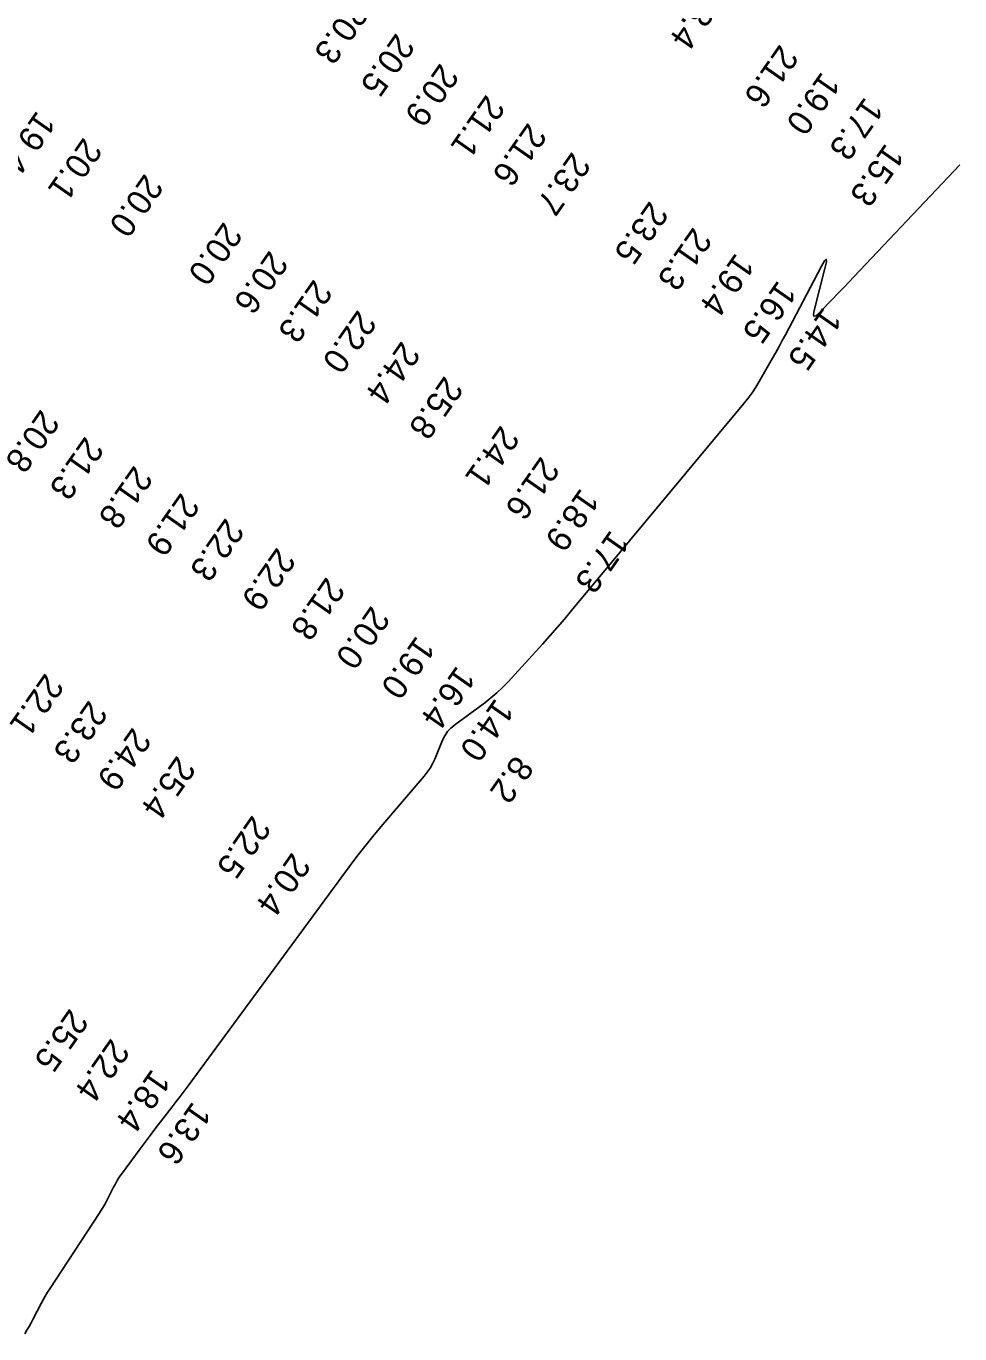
# Model space of a CAD drawing. Extents: x 988130 to 1132882, y 654656 to 841453.
# Drawn here: x 1029078.8 to 1029268, y 827068.3 to 827333.4 of the extents above; entities that cross this region are included whole.
import ezdxf

# ---------------------------------------------------------------- set-up
doc = ezdxf.new("R2010")
doc.units = 0
doc.layers.add('V-TOPO-MAJR', color=7, linetype='Continuous')
doc.layers.add('V-TOPO-SOUN', color=7, linetype='Continuous')

msp = doc.modelspace()

# ---------------------------------------------------------------- linework, layer by layer
at = {"layer": 'V-TOPO-MAJR'}
msp.add_lwpolyline([(1029268.04, 827305.33), (1029245.42, 827281.36), (1029244.68, 827280.59), (1029243.94, 827279.82), (1029243.2, 827279.05), (1029242.45, 827278.28), (1029239.45, 827275.23), (1029238.83, 827274.69), (1029238.46, 827274.61), (1029238.35, 827274.97), (1029238.49, 827275.78), (1029240.68, 827284.31), (1029240.98, 827285.66), (1029240.94, 827286.15), (1029240.58, 827285.81), (1029239.9, 827284.61), (1029232.67, 827270.86), (1029232.03, 827269.66), (1029231.38, 827268.46), (1029230.72, 827267.28), (1029230.05, 827266.1), (1029227.35, 827261.38), (1029226.65, 827260.22), (1029225.91, 827259.09), (1029225.11, 827258), (1029224.26, 827256.94), (1029189.32, 827214.94), (1029187.87, 827213.22), (1029186.4, 827211.51), (1029184.91, 827209.82), (1029183.41, 827208.15), (1029176.47, 827200.52), (1029175.36, 827199.37), (1029174.2, 827198.27), (1029172.99, 827197.23), (1029171.72, 827196.25), (1029165.64, 827191.78), (1029164.86, 827191.13), (1029164.19, 827190.39), (1029163.63, 827189.56), (1029163.18, 827188.65), (1029161.58, 827184.83), (1029161.15, 827183.9), (1029160.65, 827183.01), (1029160.08, 827182.16), (1029159.44, 827181.35), (1029150.68, 827171.11), (1029149.02, 827169.12), (1029147.39, 827167.11), (1029145.8, 827165.06), (1029144.24, 827162.99), (1029111.6, 827118.61), (1029110.8, 827117.53), (1029110, 827116.46), (1029109.19, 827115.4), (1029108.37, 827114.34), (1029105.08, 827110.08), (1029104.28, 827109.03), (1029103.47, 827107.98), (1029102.68, 827106.92), (1029101.89, 827105.85), (1029098.09, 827100.67), (1029097.65, 827100.05), (1029097.24, 827099.41), (1029096.85, 827098.75), (1029096.5, 827098.08), (1029095.11, 827095.36), (1029094.76, 827094.69), (1029094.39, 827094.02), (1029094, 827093.37), (1029093.59, 827092.73), (1029083.57, 827077.47), (1029083.1, 827076.73), (1029082.65, 827075.98), (1029082.22, 827075.22), (1029081.81, 827074.45), (1029080.21, 827071.34), (1029079.8, 827070.57), (1029079.37, 827069.81), (1029078.93, 827069.05), (1029078.47, 827068.31)], dxfattribs=at)

# ---------------------------------------------------------------- texts
at = {"layer": 'V-TOPO-SOUN'}
for s, p in [('23.4 ', (1029216.54, 827341.69)), ('20.3 ', (1029144.41, 827338.76)), ('20.5 ', (1029153.78, 827332.19)), ('21.6 ', (1029231.57, 827329.91)), ('20.9 ', (1029162.72, 827326.09)), ('19.0 ', (1029240.06, 827324.39)), ('21.1 ', (1029172.07, 827319.73)), ('17.3 ', (1029248.81, 827319.27)), ('19.4 ', (1029080.99, 827316.49)), ('21.6 ', (1029180.54, 827314.02)), ('20.1 ', (1029090.43, 827311.04)), ('15.3 ', (1029253.02, 827309.86)), ('23.7 ', (1029189.44, 827308.11)), ('20.0 ', (1029102.83, 827303.7)), ('23.5 ', (1029205.2, 827298.16)), ('20.0 ', (1029118.85, 827293.92)), ('21.3 ', (1029214.02, 827292.85)), ('20.6 ', (1029128.13, 827288.13)), ('19.4 ', (1029222.65, 827287.65)), ('21.3 ', (1029137.1, 827282.28)), ('16.5 ', (1029231.2, 827282.1)), ('22.0 ', (1029146.04, 827276.09)), ('14.5 ', (1029240.39, 827276.65)), ('24.4 ', (1029154.9, 827269.76)), ('25.8 ', (1029163.6, 827262.69)), ('20.8 ', (1029081.78, 827255.91)), ('24.1 ', (1029175.01, 827252.68)), ('21.3 ', (1029090.75, 827250.43)), ('21.6 ', (1029183.14, 827246.38)), ('21.8 ', (1029100.68, 827244.55)), ('21.9 ', (1029110.17, 827239.02)), ('18.9 ', (1029191.2, 827239.97)), ('22.3 ', (1029119.22, 827233.89)), ('17.3 ', (1029197.28, 827231.5)), ('22.9 ', (1029129.65, 827227.93)), ('21.8 ', (1029139.65, 827221.93)), ('20.0 ', (1029148.75, 827216.11)), ('19.0 ', (1029157.92, 827210.04)), ('16.4 ', (1029166.1, 827203.97)), ('22.1 ', (1029082.66, 827202.44)), ('23.3 ', (1029091.52, 827196.95)), ('14.0 ', (1029173.92, 827197.37)), ('24.9 ', (1029100.38, 827191.45)), ('25.4 ', (1029109.38, 827185.73)), ('8.2', (1029177.87, 827185.85)), ('22.5 ', (1029124.63, 827173.64)), ('20.4 ', (1029132.68, 827166.09)), ('25.5 ', (1029087.64, 827134.45)), ('22.4 ', (1029095.99, 827128.4)), ('18.4 ', (1029104.3, 827122.23)), ('13.6 ', (1029112.56, 827115.62))]:
    msp.add_text(s, height=5, rotation=235, dxfattribs=at).set_placement(p)

doc.saveas('drawing.dxf')
